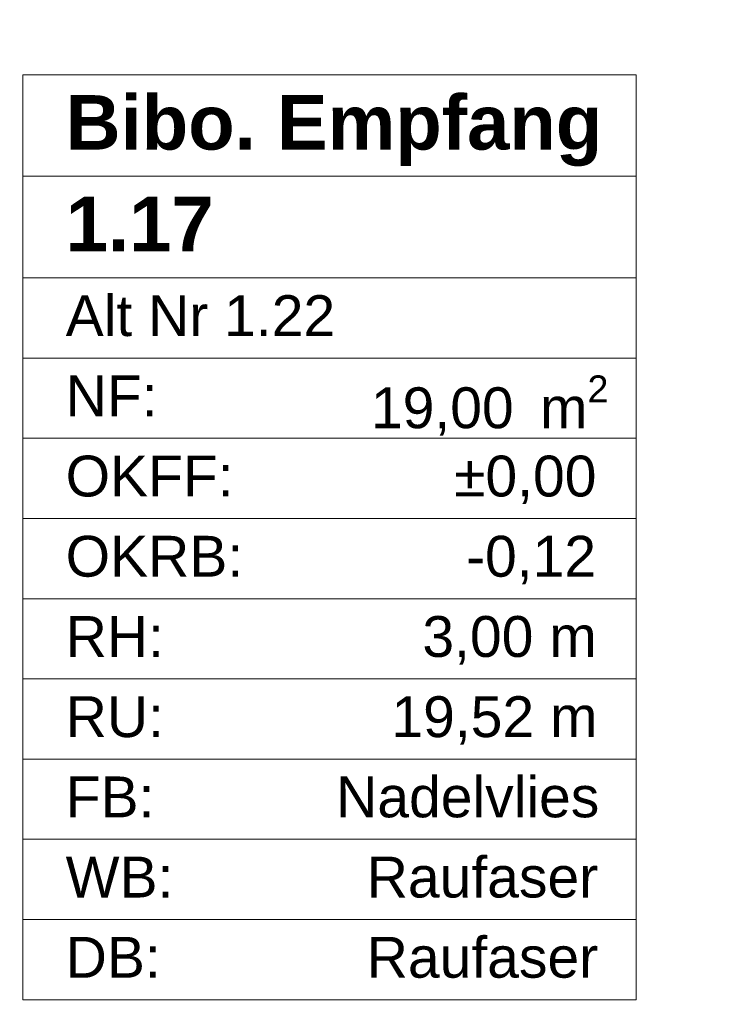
# Model space of a CAD drawing. Header units: metres. Extents: x -3.6 to 84.5, y -11 to 16.8.
# Tile 375 of 656: x 37.8 to 39.1, y 0.9 to 2.7. Entities that reach past the tile are written whole.
import ezdxf

# ---------------------------------------------------------------- set-up
doc = ezdxf.new("R2010")
doc.units = ezdxf.units.M
doc.header["$MEASUREMENT"] = 0
doc.layers.add('152 - Bemaßung_ Beschriftung.Ausbau', color=7, linetype='Continuous')
doc.layers.add('401 - Zone.Raum_ Raumbegrenzung_ Whg.', color=7, linetype='Continuous')
doc.styles.add('ERSTELLTER_STIL_1', font='txt')
doc.styles.add('ERSTELLTER_STIL_2', font='txt')
doc.dimstyles.new('ERSTELLTER_STIL__3', dxfattribs={"dimtxt": 0.1, "dimasz": 0.0532, "dimexe": 0.18, "dimexo": 0.0625, "dimgap": 0, "dimtad": 1, "dimtih": 1, "dimtoh": 1, "dimzin": 0, "dimdsep": 46, "dimtxsty": 'ERSTELLTER_STIL_2', "dimblk": 'ARROWHEAD_2', "dimblk1": 'ARROWHEAD_2', "dimblk2": 'ARROWHEAD_2', "dimcen": 0.09, "dimse1": 1, "dimse2": 1, "dimclrd": 7, "dimclre": 7, "dimclrt": 7, "dimazin": 0, "dimtfac": 1, "dimtdec": 4, "dimtmove": 0, "dimatfit": 3, "dimfxl": 1, "dimtolj": 1, "dimtzin": 0, "dimarcsym": 0})

# ---------------------------------------------------------------- blocks, each defined once
blk = doc.blocks.new('*D288')
at = {"layer": '152 - Bemaßung_ Beschriftung.Ausbau', "color": 7, "linetype": 'Continuous', "lineweight": 5}
for p, q in [((36.6, -9.1375), (36.6, -9.0325)), ((36.6202, -9.05), (36.5798, -9.12)), ((40.0702, -9.05), (40.0298, -9.12)), ((36.46, -9.085), (36.6, -9.085)), ((36.6, -9.085), (40.05, -9.085))]:
    blk.add_line(p, q, dxfattribs=at)
at = {"layer": '152 - Bemaßung_ Beschriftung.Ausbau', "color": 7, "lineweight": 5, "char_height": 0.1, "attachment_point": 7, "style": 'ERSTELLTER_STIL_2'}
for s, insert in [('\\A1;{\\pql;\\fArial|b0|i0|c0|p38;3,45}', (38.1161, -9.065)), ('\\A1;{\\pql;\\fArial|b0|i0|c0|p38;15}', (39.878, -9.065))]:
    blk.add_mtext(s, dxfattribs=dict(at, insert=insert))
blk = doc.blocks.new('ARROWHEAD_2')
at = {"color": 0, "linetype": 'Continuous', "lineweight": 0}
for p, q in [((-0.378, -0.655), (0.378, 0.655)), ((0, 0), (-1, 0))]:
    blk.add_line(p, q, dxfattribs=at)
blk = doc.blocks.new('*D289')
at = {"layer": '152 - Bemaßung_ Beschriftung.Ausbau', "color": 7, "linetype": 'Continuous', "lineweight": 5}
for p, q in [((40.05, -9.1375), (40.05, -9.0325)), ((40.0702, -9.05), (40.0298, -9.12)), ((40.2202, -9.05), (40.1798, -9.12)), ((36.6, -9.085), (40.05, -9.085)), ((40.05, -9.085), (40.2, -9.085))]:
    blk.add_line(p, q, dxfattribs=at)
at = {"layer": '152 - Bemaßung_ Beschriftung.Ausbau', "color": 7, "lineweight": 5, "insert": (40.1816, -8.9516), "char_height": 0.1, "attachment_point": 7, "style": 'ERSTELLTER_STIL_2'}
blk.add_mtext('\\A1;{\\pql;\\fArial|b0|i0|c0|p38;16\\fArial|b0|i0|c0|p38;\\A1{\\H.66x;\\S5^  ;}}', dxfattribs=at)
blk = doc.blocks.new('*D644')
at = {"layer": '152 - Bemaßung_ Beschriftung.Ausbau', "color": 7, "linetype": 'Continuous', "lineweight": 5}
for p, q in [((-0.165, -10.6375), (-0.165, -10.5325)), ((62.425, -10.6375), (62.425, -10.5325)), ((-0.1448, -10.55), (-0.1852, -10.62)), ((62.4048, -10.62), (62.4452, -10.55)), ((-0.1992, -10.585), (-0.165, -10.585)), ((-0.165, -10.585), (62.425, -10.585)), ((62.425, -10.585), (62.4593, -10.585))]:
    blk.add_line(p, q, dxfattribs=at)
at = {"layer": '152 - Bemaßung_ Beschriftung.Ausbau', "color": 7, "lineweight": 5, "insert": (30.959, -10.565), "char_height": 0.1, "attachment_point": 7, "style": 'ERSTELLTER_STIL_2'}
blk.add_mtext('\\A1;{\\pql;\\fArial|b0|i0|c0|p38;62,59}', dxfattribs=at)

msp = doc.modelspace()

# ---------------------------------------------------------------- linework, layer by layer
at = {"layer": '401 - Zone.Raum_ Raumbegrenzung_ Whg.', "color": 7, "linetype": 'Continuous', "lineweight": 9}
for p, q in [((38.958, 2.6408), (37.8317, 2.6408)), ((37.8317, 2.6408), (37.8317, 0.9417)), ((37.8317, 2.6408), (38.958, 2.6408)), ((37.8317, 2.4542), (37.8317, 2.6408)), ((38.958, 0.9417), (38.958, 2.6408)), ((38.958, 2.6408), (38.958, 2.4542)), ((38.958, 2.4542), (37.8317, 2.4542)), ((37.8317, 2.4542), (38.958, 2.4542)), ((37.8317, 2.2676), (37.8317, 2.4542)), ((38.958, 2.4542), (38.958, 2.2676)), ((38.958, 2.2676), (37.8317, 2.2676)), ((37.8317, 2.2676), (38.958, 2.2676)), ((37.8317, 2.1203), (37.8317, 2.2676)), ((38.958, 2.2676), (38.958, 2.1203)), ((38.958, 2.1203), (37.8317, 2.1203)), ((37.8317, 2.1203), (38.958, 2.1203)), ((37.8317, 1.973), (37.8317, 2.1203)), ((38.958, 2.1203), (38.958, 1.973)), ((38.958, 1.973), (37.8317, 1.973)), ((37.8317, 1.973), (38.958, 1.973)), ((37.8317, 1.8256), (37.8317, 1.973)), ((38.958, 1.973), (38.958, 1.8256)), ((38.958, 1.8256), (37.8317, 1.8256)), ((37.8317, 1.8256), (38.958, 1.8256)), ((37.8317, 1.6783), (37.8317, 1.8256)), ((38.958, 1.8256), (38.958, 1.6783)), ((38.958, 1.6783), (37.8317, 1.6783)), ((37.8317, 1.6783), (38.958, 1.6783)), ((37.8317, 1.531), (37.8317, 1.6783)), ((38.958, 1.6783), (38.958, 1.531)), ((38.958, 1.531), (37.8317, 1.531)), ((37.8317, 1.531), (38.958, 1.531)), ((37.8317, 1.3837), (37.8317, 1.531)), ((38.958, 1.531), (38.958, 1.3837)), ((38.958, 1.3837), (37.8317, 1.3837)), ((37.8317, 1.3837), (38.958, 1.3837)), ((37.8317, 1.2364), (37.8317, 1.3837)), ((38.958, 1.3837), (38.958, 1.2364)), ((38.958, 1.2364), (37.8317, 1.2364)), ((37.8317, 1.2364), (38.958, 1.2364)), ((37.8317, 1.089), (37.8317, 1.2364)), ((38.958, 1.2364), (38.958, 1.089)), ((38.958, 1.089), (37.8317, 1.089)), ((37.8317, 1.089), (38.958, 1.089)), ((37.8317, 0.9417), (37.8317, 1.089)), ((38.958, 1.089), (38.958, 0.9417)), ((37.8317, 0.9417), (38.958, 0.9417)), ((38.958, 0.9417), (37.8317, 0.9417))]:
    msp.add_line(p, q, dxfattribs=at)

# ---------------------------------------------------------------- texts
at = {"layer": '401 - Zone.Raum_ Raumbegrenzung_ Whg.', "color": 7, "lineweight": 9, "attachment_point": 1}
for s, insert, char_height, style in [('\\A1;{\\pqj;\\pt0;\\fArial|b1|i0|c0|p38;}', (38.8794, 2.6261), 0.1, 'ERSTELLTER_STIL_1'), ('\\A1;{\\pqj;\\pt0;\\fArial|b1|i0|c0|p38;Bibo. Empfang}', (37.9103, 2.6032), 0.1, 'ERSTELLTER_STIL_1'), ('\\A1;{\\pqj;\\pt0;\\fArial|b1|i0|c0|p38;}', (38.8794, 2.4395), 0.1, 'ERSTELLTER_STIL_1'), ('\\A1;{\\pql;\\pt0;\\fArial|b1|i0|c0|p38;1.17}', (37.9103, 2.4166), 0.1, 'ERSTELLTER_STIL_1'), ('\\A1;{\\pqj;\\pt0;\\fArial|b0|i0|c0|p38;}', (38.8794, 2.2529), 0.075, 'ERSTELLTER_STIL_2'), ('\\A1;{\\pqj;\\pt0;\\fArial|b0|i0|c0|p38;Alt Nr 1.22}', (37.9103, 2.2357), 0.075, 'ERSTELLTER_STIL_2'), ('\\A1;{\\pqj;\\pt0;\\fArial|b0|i0|c0|p38;NF: }', (37.9103, 2.0884), 0.075, 'ERSTELLTER_STIL_2'), ('\\A1;{\\pql;\\pt0,0.05;\\fArial|b0|i0|c0|p38;19,00\\fArial|b0|i0|c0|p38;\\A1{\\H.66x;\\S^  ;}\\fArial|b0|i0|c0|p38; m\\fArial|b0|i0|c0|p38;\\A1{\\H.66x;\\S2^  ;}}', (38.4709, 2.0884), 0.075, 'ERSTELLTER_STIL_2'), ('\\A1;{\\pqj;\\pt0;\\fArial|b0|i0|c0|p38;OKFF: }', (37.9103, 1.9411), 0.075, 'ERSTELLTER_STIL_2'), ('\\A1;{\\pqj;\\pt0;\\fArial|b0|i0|c0|p38;±0,00}', (38.6237, 1.9411), 0.075, 'ERSTELLTER_STIL_2'), ('\\A1;{\\pqj;\\pt0;\\fArial|b0|i0|c0|p38;OKRB: }', (37.9103, 1.7938), 0.075, 'ERSTELLTER_STIL_2'), ('\\A1;{\\pqj;\\pt0;\\fArial|b0|i0|c0|p38;-0,12}', (38.6456, 1.7938), 0.075, 'ERSTELLTER_STIL_2'), ('\\A1;{\\pqj;\\pt0;\\fArial|b0|i0|c0|p38;RH: }', (37.9103, 1.6464), 0.075, 'ERSTELLTER_STIL_2'), ('\\A1;{\\pqj;\\pt0;\\fArial|b0|i0|c0|p38;3,00 m}', (38.5654, 1.6464), 0.075, 'ERSTELLTER_STIL_2'), ('\\A1;{\\pqj;\\pt0;\\fArial|b0|i0|c0|p38;RU: }', (37.9103, 1.4991), 0.075, 'ERSTELLTER_STIL_2'), ('\\A1;{\\pqj;\\pt0;\\fArial|b0|i0|c0|p38;19,52 m}', (38.5085, 1.4991), 0.075, 'ERSTELLTER_STIL_2'), ('\\A1;{\\pqj;\\pt0;\\fArial|b0|i0|c0|p38;Nadelvlies}', (38.407, 1.3518), 0.075, 'ERSTELLTER_STIL_2'), ('\\A1;{\\pqj;\\pt0;\\fArial|b0|i0|c0|p38;FB: }', (37.9103, 1.3518), 0.075, 'ERSTELLTER_STIL_2'), ('\\A1;{\\pqj;\\pt0;\\fArial|b0|i0|c0|p38;Raufaser}', (38.4632, 1.2045), 0.075, 'ERSTELLTER_STIL_2'), ('\\A1;{\\pqj;\\pt0;\\fArial|b0|i0|c0|p38;WB: }', (37.9103, 1.2045), 0.075, 'ERSTELLTER_STIL_2'), ('\\A1;{\\pqj;\\pt0;\\fArial|b0|i0|c0|p38;DB: }', (37.9103, 1.0572), 0.075, 'ERSTELLTER_STIL_2'), ('\\A1;{\\pqj;\\pt0;\\fArial|b0|i0|c0|p38;Raufaser}', (38.4632, 1.0572), 0.075, 'ERSTELLTER_STIL_2')]:
    msp.add_mtext(s, dxfattribs=dict(at, insert=insert, char_height=char_height, style=style))

# ---------------------------------------------------------------- dimensions: what is measured, and where the dimension line sits
at = {"layer": '152 - Bemaßung_ Beschriftung.Ausbau', "color": 7, "linetype": 'Continuous', "lineweight": 5}
for base, p1, p2, picture, middle in [((62.425, -10.585), (-0.165, -0.145), (62.425, 5.1), '*D644', (31.127, -10.515)), ((40.05, -9.085), (36.6, 3.247), (40.05, 2.26), '*D288', (38.246, -9.015)), ((40.2, -9.085), (40.05, 2.26), (40.2, 2.2025), '*D289', (39.9542, -9.015))]:
    dim = msp.add_linear_dim(base=base, p1=p1, p2=p2, dimstyle='ERSTELLTER_STIL__3', dxfattribs=at)
    dim.commit()
    dim.dimension.update_dxf_attribs({"geometry": picture, "text_midpoint": middle, "dimtype": 160})

doc.saveas('drawing.dxf')
